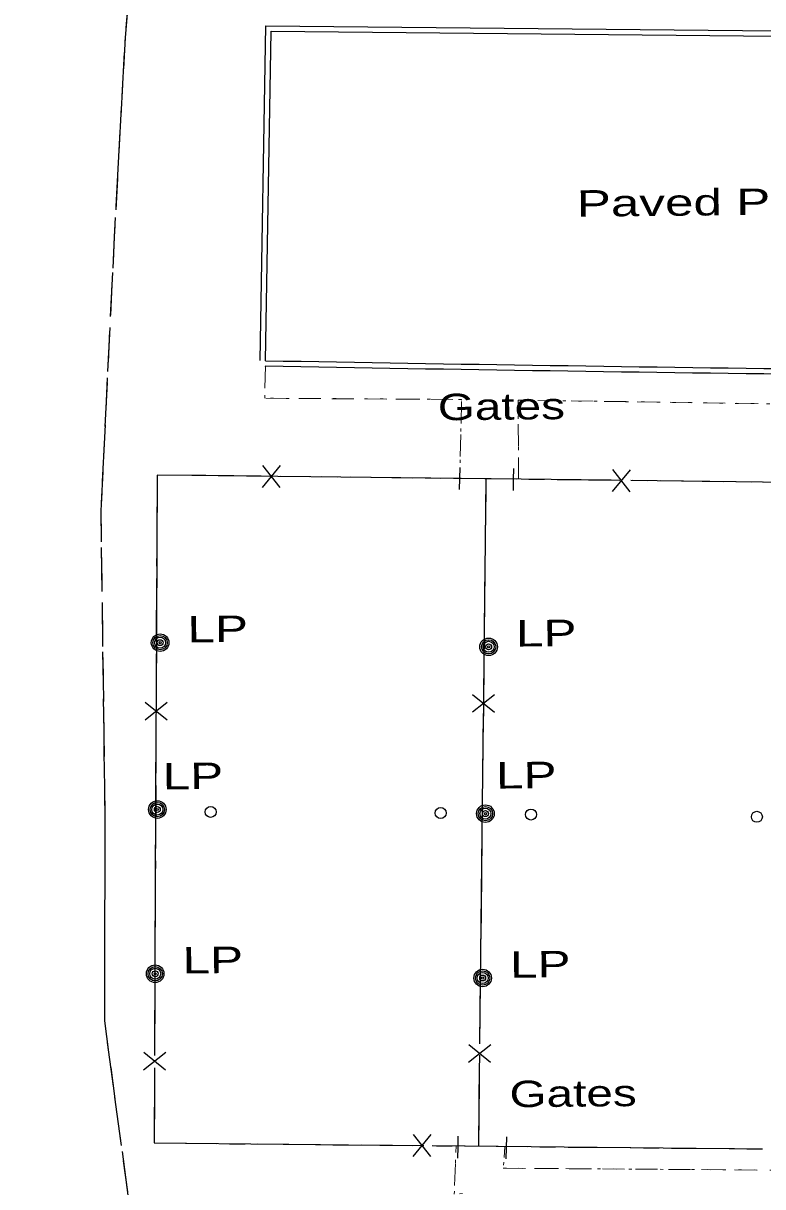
# Model space of a CAD drawing. Extents: x 2362213 to 2366494, y 6968794 to 6978110.
# Drawn here: x 2363955.1 to 2364089.5, y 6972370.1 to 6972581.5 of the extents above; entities that cross this region are included whole.
import ezdxf

# ---------------------------------------------------------------- set-up
doc = ezdxf.new("R2010")
doc.units = 0
doc.header["$LTSCALE"] = 1.9
for name, pattern in [('DOTTED', [1.5, 0.3, -1.2]), ('LONG_DASH_SHORT_DASH', [9.9, 6, -1.2, 1.5, -1.2]), ('MEDIUM_DASHED', [4.5, 3, -1.5])]:
    doc.linetypes.add(name, pattern=pattern)
for name, color, linetype, lineweight in [('12', 7, 'Continuous', 25), ('13', 7, 'Continuous', 13), ('17', 7, 'Continuous', 25), ('2', 7, 'Continuous', 25), ('20', 7, 'Continuous', 25)]:
    doc.layers.add(name, color=color, linetype=linetype, lineweight=lineweight)

msp = doc.modelspace()

# ---------------------------------------------------------------- linework, layer by layer
at = {"layer": '12'}
for p, q in [((2363973.407, 6972576.214), (2363972.973, 6972568.229)), ((2363972.862, 6972566.228), (2363972.428, 6972558.243)), ((2363972.317, 6972556.242), (2363971.893, 6972548.258)), ((2363971.277, 6972536.261), (2363970.883, 6972528.267)), ((2363970.782, 6972526.266), (2363970.389, 6972518.271)), ((2363970.288, 6972516.27), (2363969.904, 6972508.277)), ((2363969.803, 6972506.276), (2363969.419, 6972498.281)), ((2363969.253, 6972486.29), (2363969.359, 6972478.291)), ((2363969.388, 6972476.29), (2363969.494, 6972468.291)), ((2363969.524, 6972466.291), (2363969.62, 6972458.292)), ((2363969.649, 6972456.292), (2363969.745, 6972448.292)), ((2363969.774, 6972446.292), (2363969.88, 6972438.294)), ((2363969.889, 6972436.294), (2363969.875, 6972428.292)), ((2363969.874, 6972426.292), (2363969.851, 6972418.293)), ((2363969.85, 6972416.293), (2363969.836, 6972408.291)), ((2363970.34, 6972396.335), (2363971.405, 6972388.405)), ((2363971.674, 6972386.428), (2363972.75, 6972378.497)), ((2363973.018, 6972376.52), (2363974.084, 6972368.591))]:
    msp.add_line(p, q, dxfattribs=at)
at = {"layer": '12', "linetype": 'MEDIUM_DASHED'}
msp.add_lwpolyline([(2364007.973, 6972948.481), (2364002.302, 6972876.023), (2363987.593, 6972832.861), (2363970.1, 6972804.863), (2363955.976, 6972773.627), (2363955.065, 6972705.475), (2363959.693, 6972688.848), (2363977.236, 6972620.412), (2363973.561, 6972578.935), (2363971.596, 6972542.724), (2363969.159, 6972492.988), (2363969.892, 6972437.064), (2363969.812, 6972400.25), (2363974.353, 6972366.602), (2363976.348, 6972323.02), (2363973.869, 6972287.174), (2363970.974, 6972221.573), (2363969.146, 6972173.064), (2363966.911, 6972133.691), (2363962.436, 6972107.927), (2363961.836, 6972091.09)], dxfattribs=at)
at = {"layer": '12'}
for points in [[(2363974.202, 6972586.181), (2363973.561, 6972578.935), (2363973.518, 6972578.215)], [(2363971.782, 6972546.257), (2363971.596, 6972542.724), (2363971.378, 6972538.262)], [(2363969.318, 6972496.28), (2363969.159, 6972492.988), (2363969.224, 6972488.29)], [(2363969.835, 6972406.291), (2363969.812, 6972400.25), (2363970.071, 6972398.313)]]:
    msp.add_lwpolyline(points, dxfattribs=at)
at = {"layer": '13'}
for p, q in [((2363998.979, 6972515.213), (2363999.061, 6972519.214)), ((2364003.127, 6972513.363), (2363999.126, 6972513.395)), ((2364009.126, 6972513.32), (2364005.127, 6972513.352)), ((2364015.128, 6972513.287), (2364011.128, 6972513.309)), ((2364021.129, 6972513.254), (2364017.128, 6972513.276)), ((2364027.129, 6972513.221), (2364023.129, 6972513.243)), ((2364033.13, 6972513.189), (2364029.128, 6972513.21)), ((2364034.632, 6972508.794), (2364034.734, 6972512.794)), ((2364052.612, 6972512.944), (2364048.612, 6972512.996)), ((2364058.614, 6972512.861), (2364054.613, 6972512.913)), ((2364064.615, 6972512.778), (2364060.614, 6972512.83)), ((2364070.616, 6972512.686), (2364066.616, 6972512.747)), ((2364076.616, 6972512.604), (2364072.617, 6972512.655)), ((2364082.618, 6972512.521), (2364078.618, 6972512.573)), ((2364088.619, 6972512.438), (2364084.619, 6972512.49)), ((2364045.024, 6972508.653), (2364045.042, 6972504.653)), ((2364034.479, 6972502.792), (2364034.581, 6972506.793)), ((2364045.051, 6972502.653), (2364045.059, 6972498.671)), ((2364034.377, 6972498.79), (2364034.428, 6972500.791)), ((2364033.673, 6972376.347), (2364033.721, 6972377.548)), ((2364042.613, 6972377.463), (2364042.452, 6972375.471)), ((2364033.46, 6972370.346), (2364033.602, 6972374.347)), ((2364042.32, 6972373.5), (2364046.321, 6972373.468)), ((2364048.321, 6972373.457), (2364052.322, 6972373.425)), ((2364054.321, 6972373.414), (2364058.322, 6972373.382)), ((2364060.322, 6972373.371), (2364064.323, 6972373.339)), ((2364066.323, 6972373.328), (2364070.324, 6972373.297)), ((2364072.324, 6972373.286), (2364076.324, 6972373.254)), ((2364078.324, 6972373.244), (2364082.325, 6972373.212)), ((2364084.325, 6972373.201), (2364088.326, 6972373.169))]:
    msp.add_line(p, q, dxfattribs=at)
at = {"layer": '13', "linetype": 'DOTTED'}
for points in [[(2364034.377, 6972498.79), (2364034.74, 6972513.184), (2363998.946, 6972513.393), (2363999.061, 6972519.254)], [(2364150.615, 6972497.437), (2364150.581, 6972511.488), (2364045.012, 6972513.052), (2364045.059, 6972498.671)], [(2364034.425, 6972331.993), (2364034.604, 6972348.976), (2364034.914, 6972368.92), (2364033.405, 6972368.776), (2364033.721, 6972377.548)], [(2364042.613, 6972377.463), (2364042.3, 6972373.5), (2364149.783, 6972372.734), (2364149.737, 6972376.423)]]:
    msp.add_lwpolyline(points, dxfattribs=at)
at = {"layer": '13'}
msp.add_lwpolyline([(2364046.612, 6972513.027), (2364045.012, 6972513.052), (2364045.015, 6972510.653)], dxfattribs=at)
at = {"layer": '17'}
for p, q in [((2364001.743, 6972501.15), (2363998.501, 6972497.178)), ((2363998.553, 6972501.18), (2364001.701, 6972497.149)), ((2364061.901, 6972498.482), (2364001.902, 6972499.181)), ((2364038.759, 6972459.711), (2364039.198, 6972498.736)), ((2364065.343, 6972500.406), (2364062.101, 6972496.444)), ((2364062.142, 6972500.445), (2364065.301, 6972496.404)), ((2364125.501, 6972497.737), (2364065.502, 6972498.436)), ((2364040.732, 6972459.479), (2364036.691, 6972456.331)), ((2364040.692, 6972456.279), (2364036.731, 6972459.521)), ((2363977.211, 6972454.993), (2363981.231, 6972458.173)), ((2363977.231, 6972458.195), (2363981.212, 6972454.971)), ((2363979.184, 6972454.762), (2363978.925, 6972394.768)), ((2364038.045, 6972396.111), (2364038.724, 6972456.11)), ((2364040.017, 6972395.89), (2364035.987, 6972392.731)), ((2364039.978, 6972392.689), (2364036.017, 6972395.932)), ((2363976.937, 6972391.399), (2363980.957, 6972394.577)), ((2363976.957, 6972394.589), (2363980.937, 6972391.377)), ((2364037.842, 6972377.507), (2364038.009, 6972392.511)), ((2364025.929, 6972375.654), (2364029.171, 6972379.625)), ((2364029.13, 6972375.624), (2364025.971, 6972379.654)), ((2364029.371, 6972377.597), (2364089.369, 6972377.008))]:
    msp.add_line(p, q, dxfattribs=at)
at = {"layer": '17', "linetype": 'LONG_DASH_SHORT_DASH'}
msp.add_line((2364037.842, 6972377.507), (2364039.198, 6972498.736), dxfattribs=at)
msp.add_lwpolyline([(2364212.628, 6972375.732), (2364213.936, 6972496.699), (2363979.378, 6972499.436), (2363978.854, 6972378.086), (2364212.317, 6972375.809)], dxfattribs=at)
at = {"layer": '17'}
for points in [[(2363998.301, 6972499.226), (2363979.378, 6972499.436), (2363979.199, 6972458.363)], [(2363978.909, 6972391.168), (2363978.854, 6972378.086), (2364025.77, 6972377.632)]]:
    msp.add_lwpolyline(points, dxfattribs=at)
at = {"layer": '2'}
for points in [[(2363998.121, 6972520.235), (2363999.172, 6972581.079), (2364110.517, 6972579.979), (2364207.847, 6972578.386), (2364208.176, 6972565.858)], [(2363999.081, 6972520.215), (2364000.111, 6972580.108), (2364110.506, 6972579.019), (2364206.916, 6972577.437), (2364207.216, 6972565.829)]]:
    msp.add_lwpolyline(points, dxfattribs=at)
for radius in [18741.246, 18742.206]:
    msp.add_arc((2364333.252, 6991258.482), radius, 268.97832, 269.61137, dxfattribs=at)
at = {"layer": '20'}
for points in [[(2364034.346, 6972496.809), (2364034.417, 6972498.81), (2364034.488, 6972500.812)], [(2364044.17, 6972500.634), (2364044.129, 6972498.633), (2364044.088, 6972496.632)], [(2364034.073, 6972375.311), (2364034.094, 6972377.312), (2364034.115, 6972379.312)], [(2364042.876, 6972379.205), (2364042.835, 6972377.205), (2364042.794, 6972375.204)]]:
    msp.add_lwpolyline(points, dxfattribs=at)
for centre, radius in [((2363979.938, 6972468.98), 1.6), ((2363979.938, 6972468.98), 1.3), ((2363979.938, 6972468.98), 1), ((2363979.938, 6972468.98), 0.539), ((2363979.938, 6972468.98), 0.192), ((2364039.638, 6972468.229), 1.6), ((2364039.638, 6972468.229), 1.3), ((2364039.638, 6972468.229), 1), ((2364039.638, 6972468.229), 0.539), ((2364039.638, 6972468.229), 0.192), ((2363979.427, 6972438.664), 1.6), ((2363979.427, 6972438.664), 1.3), ((2363979.427, 6972438.664), 1), ((2363979.427, 6972438.664), 0.539), ((2363979.427, 6972438.664), 0.192), ((2363989.121, 6972438.236), 1), ((2364030.915, 6972438.034), 1), ((2364039.057, 6972437.922), 1.6), ((2364039.057, 6972437.922), 1.3), ((2364039.057, 6972437.922), 1), ((2364039.057, 6972437.922), 0.539), ((2364039.057, 6972437.922), 0.192), ((2364047.339, 6972437.761), 1), ((2364088.385, 6972437.342), 1), ((2363979.041, 6972408.829), 1.6), ((2363979.041, 6972408.829), 1.3), ((2363979.041, 6972408.829), 1), ((2363979.041, 6972408.829), 0.539), ((2363979.041, 6972408.829), 0.192), ((2364038.561, 6972408.056), 1.6), ((2364038.561, 6972408.056), 1.3), ((2364038.561, 6972408.056), 1), ((2364038.561, 6972408.056), 0.539), ((2364038.561, 6972408.056), 0.192)]:
    msp.add_circle(centre, radius, dxfattribs=at)

# ---------------------------------------------------------------- texts
at = {"layer": '2', "width": 1.45}
msp.add_text('Paved Parking', height=4.8, rotation=0.546, dxfattribs=at).set_placement((2364055.675, 6972546.376))
at = {"layer": '20'}
for s, width, p in [('Gates', 1.35, (2364030.415, 6972509.383)), ('  LP', 1.4, (2363979.938, 6972468.98)), ('  LP', 1.4, (2364039.638, 6972468.228)), ('  LP', 1.4, (2363975.433, 6972442.266)), ('  LP', 1.4, (2364036.014, 6972442.424)), ('  LP', 1.4, (2363979.041, 6972408.829)), ('  LP', 1.4, (2364038.561, 6972408.055)), ('Gates', 1.35, (2364043.455, 6972384.571))]:
    msp.add_text(s, height=4.8, rotation=0.546, dxfattribs=dict(at, width=width)).set_placement(p)

doc.saveas('drawing.dxf')
